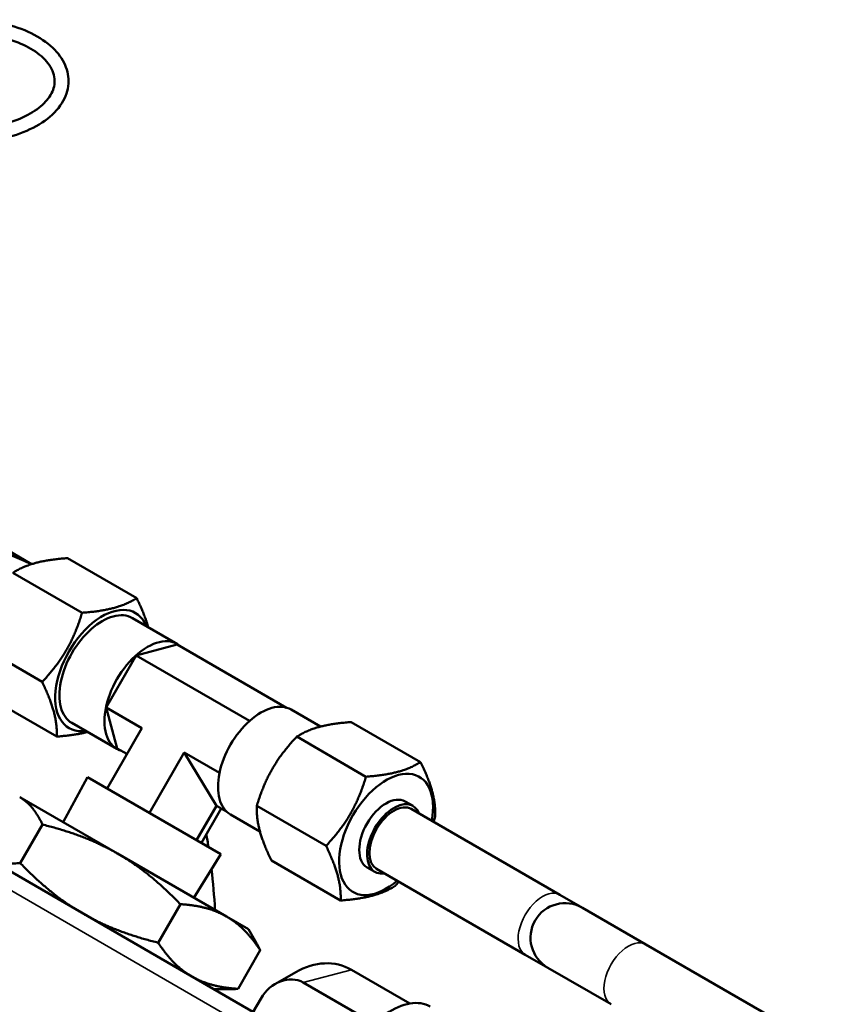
# Model space of a CAD drawing. Header units: inches. Extents: x 1 to 271, y 5 to 171.
# Tile 270 of 334: x 253.03 to 256, y 97.87 to 101.43. Entities that reach past the tile are written whole.
import ezdxf

# ---------------------------------------------------------------- set-up
doc = ezdxf.new("R2010")
doc.units = ezdxf.units.IN
doc.header["$LTSCALE"] = 8
doc.header["$MEASUREMENT"] = 0
doc.layers.add('Visible (ANSI)', color=7, linetype='Continuous', lineweight=50)
doc.layers.add('Visible Narrow (ANSI)', color=7, linetype='Continuous', lineweight=35)

msp = doc.modelspace()

# ---------------------------------------------------------------- linework, layer by layer
at = {"layer": 'Visible (ANSI)'}
for p, q in [((253.0764, 99.4611), (252.3517, 99.8795)), ((253.4562, 99.3384), (253.206, 99.4829)), ((253.259, 99.2856), (253.0089, 99.43)), ((253.6037, 99.1725), (253.4411, 99.2664)), ((253.1147, 99.0356), (252.8645, 99.18)), ((253.6026, 99.1706), (253.4547, 99.1309)), ((253.6026, 99.1706), (253.9971, 98.9428)), ((253.4547, 99.1309), (253.3465, 98.9434)), ((253.8636, 98.8949), (253.4547, 99.1309)), ((255.3517, 96.9927), (251.8517, 99.0135)), ((253.1675, 98.8384), (252.9174, 98.9829)), ((253.475, 98.8692), (253.3465, 98.9434)), ((253.3465, 98.9434), (253.3861, 98.7956)), ((254.0139, 98.9357), (254.12, 98.8744)), ((254.2313, 98.8909), (254.4815, 98.7465)), ((253.385, 98.7936), (253.2224, 98.8875)), ((253.475, 98.8692), (253.3491, 98.6512)), ((254.0342, 98.8381), (254.2843, 98.6936)), ((253.4209, 98.7755), (253.3861, 98.7956)), ((253.6281, 98.7809), (253.5022, 98.5628)), ((253.6281, 98.7809), (253.7443, 98.5888)), ((253.7553, 98.7074), (253.6281, 98.7809)), ((253.1912, 98.5288), (253.2787, 98.6919)), ((253.2787, 98.6919), (253.7601, 98.4139)), ((253.3872, 98.4156), (253.0336, 98.6198)), ((253.7443, 98.5888), (253.6725, 98.4645)), ((253.7615, 98.5789), (253.6897, 98.4546)), ((253.7806, 98.5678), (253.7443, 98.5888)), ((253.8898, 98.5881), (254.14, 98.4436)), ((254.4258, 98.6041), (254.4541, 98.5878)), ((254.4478, 98.5769), (254.9846, 98.267)), ((253.7951, 98.5568), (253.9013, 98.4955)), ((253.0356, 98.3815), (253.1159, 98.5207)), ((253.7805, 98.1886), (253.3872, 98.4156)), ((253.6626, 98.2566), (253.7601, 98.4139)), ((253.9427, 98.3909), (254.1928, 98.2465)), ((254.2883, 98.3659), (254.3166, 98.3496)), ((254.3228, 98.3604), (254.8596, 98.0505)), ((255.0659, 98.2201), (254.9846, 98.267)), ((253.5335, 98.0941), (253.6138, 98.2332)), ((255.2946, 98.088), (255.0659, 98.2201)), ((253.8599, 98.1427), (253.7805, 98.1886)), ((253.8599, 98.1427), (253.8891, 98.0922)), ((255.2946, 98.088), (256.0044, 97.6782)), ((253.8222, 97.9274), (253.9025, 98.0666)), ((254.8596, 98.0505), (254.9409, 98.0036)), ((254.9409, 98.0036), (255.1696, 97.8715)), ((253.9578, 97.9457), (254.0311, 97.9881)), ((254.2314, 97.9964), (254.4426, 97.8744)), ((254.0579, 97.9499), (254.314, 97.802)), ((253.7349, 97.9262), (253.7933, 97.9262)), ((253.8771, 97.8441), (253.9046, 97.8917))]:
    msp.add_line(p, q, dxfattribs=at)
msp.add_arc((255.0034, 98.1118), 0.125, 60, 240, dxfattribs=at)
for centre, major_axis, ratio, start_param, end_param in [((251.6218, 96.8368), (1.5, 2.5981), 0.57735, 0.03106, 0.539162), ((253.3317, 99.077), (0.12, 0.2078), 0.57735, 5.859204, 9.848759), ((253.3317, 99.077), (0.1094, 0.1894), 0.57735, 0, 3.141593), ((253.4944, 98.9831), (-0.1094, -0.1894), 0.57735, 2.998245, 6.426533), ((253.9045, 98.7463), (0.1094, 0.1894), 0.57735, 0, 3.141593), ((254.357, 98.485), (0.12, 0.2078), 0.57735, 5.260216, 10.447747), ((254.357, 98.485), (-0.0687, -0.1191), 0.57735, 3.141593, 6.283185), ((254.3853, 98.4687), (0.0687, 0.1191), 0.57735, 5.853486, 9.854478), ((254.3853, 98.4687), (-0.0625, -0.1083), 0.57735, 3.141593, 6.283185), ((251.6218, 96.8368), (-1.5, -2.5981), 0.57735, 2.517796, 2.538805), ((251.6218, 96.8368), (-1.5, -2.5981), 0.57735, 2.418858, 2.482098), ((254.1044, 97.7764), (0.127, 0.22), 0.816497, 0, 0.955317), ((253.9944, 97.8399), (0.0635, 0.11), 0.816497, 0, 1.570796), ((251.6218, 96.8368), (-1.5, -2.5981), 0.57735, 2.300524, 2.301651), ((254.376, 97.6196), (0.1406, 0.2436), 0.57735, 0, 1.76762)]:
    msp.add_ellipse(centre, major_axis=major_axis, ratio=ratio, start_param=start_param, end_param=end_param, dxfattribs=at)
for points, knots in [([(252.7111, 100.9999), (252.7475, 100.9914), (252.7861, 100.9864), (252.8638, 100.9838), (252.9029, 100.9863), (252.9781, 100.9984), (253.0141, 101.0081), (253.0795, 101.0341), (253.109, 101.0504), (253.1579, 101.0886), (253.1775, 101.1105), (253.203, 101.1568), (253.2097, 101.1811), (253.2099, 101.2281), (253.2044, 101.2506), (253.1828, 101.2939), (253.1661, 101.3146), (253.1226, 101.3527), (253.095, 101.3698), (253.0322, 101.398), (252.9969, 101.409), (252.9226, 101.4237), (252.8836, 101.4274), (252.8058, 101.4274), (252.767, 101.4236), (252.693, 101.409), (252.6579, 101.3982), (252.5948, 101.3699), (252.5668, 101.3526), (252.5214, 101.3126), (252.5038, 101.29), (252.4828, 101.243), (252.4784, 101.2188), (252.4815, 101.18), (252.4852, 101.1651), (252.4911, 101.1509)], [1.970108, 1.970108, 1.970108, 1.970108, 2.30018, 2.30018, 2.629072, 2.629072, 2.95856, 2.95856, 3.289922, 3.289922, 3.619101, 3.619101, 3.924484, 3.924484, 4.207249, 4.207249, 4.509612, 4.509612, 4.836864, 4.836864, 5.16847, 5.16847, 5.49823, 5.49823, 5.827096, 5.827096, 6.156856, 6.156856, 6.488456, 6.488456, 6.815603, 6.815603, 7.114995, 7.114995, 7.303114, 7.303114, 7.303114, 7.303114]), ([(252.7352, 101.0458), (252.7666, 101.0393), (252.8, 101.0356), (252.8673, 101.0342), (252.9012, 101.0366), (252.9658, 101.0472), (252.9965, 101.0553), (253.0513, 101.0764), (253.0755, 101.0892), (253.1151, 101.1176), (253.1305, 101.1332), (253.1523, 101.1657), (253.1583, 101.1825), (253.1611, 101.2185), (253.1564, 101.238), (253.1343, 101.2746), (253.1186, 101.2915), (253.0785, 101.3212), (253.0547, 101.3342), (253.0007, 101.3555), (252.9705, 101.3639), (252.9065, 101.375), (252.8728, 101.3777), (252.8055, 101.377), (252.7719, 101.3736), (252.7084, 101.3611), (252.6786, 101.3521), (252.626, 101.3296), (252.6032, 101.3161), (252.5665, 101.2868), (252.5527, 101.2709), (252.5358, 101.2413), (252.5314, 101.2276), (252.5302, 101.214)], [2.011987, 2.011987, 2.011987, 2.011987, 2.321624, 2.321624, 2.632362, 2.632362, 2.94239, 2.94239, 3.250169, 3.250169, 3.557163, 3.557163, 3.881088, 3.881088, 4.261778, 4.261778, 4.590435, 4.590435, 4.897586, 4.897586, 5.20525, 5.20525, 5.515191, 5.515191, 5.825938, 5.825938, 6.135674, 6.135674, 6.44304, 6.44304, 6.750806, 6.750806, 7.016496, 7.016496, 7.016496, 7.016496])]:
    msp.add_open_spline(points, degree=3, knots=knots, dxfattribs=at)
for points, weights in [([(253.206, 99.4829), (253.078, 99.4735), (253.0089, 99.43)], [1.08785418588, 1.25614581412, 1.08785418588]), ([(253.259, 99.2856), (253.3871, 99.295), (253.4562, 99.3384)], [1.08785418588, 1.25614581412, 1.08785418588]), ([(253.4562, 99.3384), (253.4852, 99.2784), (253.4976, 99.2338)], [1.08785418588, 1.1691818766, 1.17190561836]), ([(253.1147, 99.0356), (253.2163, 99.1436), (253.259, 99.2856)], [1.08785418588, 1.25614581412, 1.08785418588]), ([(253.1675, 98.8384), (253.1706, 98.92), (253.1147, 99.0356)], [1.08785418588, 1.25614581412, 1.08785418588]), ([(254.2313, 98.8909), (254.1033, 98.8815), (254.0342, 98.8381)], [1.01850376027, 1.17606684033, 1.01850376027]), ([(253.2788, 98.8549), (253.234, 98.8433), (253.1675, 98.8384)], [1.17190561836, 1.1691818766, 1.08785418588]), ([(254.0342, 98.8381), (253.9325, 98.7301), (253.8898, 98.5881)], [1.01850376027, 1.17606684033, 1.01850376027]), ([(254.2843, 98.6936), (254.4124, 98.7031), (254.4815, 98.7465)], [1.08785418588, 1.25614581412, 1.08785418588]), ([(254.4815, 98.7465), (254.5374, 98.6309), (254.5343, 98.5493)], [1.08785418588, 1.25614581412, 1.08785418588]), ([(254.14, 98.4436), (254.2416, 98.5516), (254.2843, 98.6936)], [1.08785418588, 1.25614581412, 1.08785418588]), ([(253.1159, 98.5207), (253.0822, 98.5917), (253.0336, 98.6198)], [1.00007075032, 1.03799156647, 1]), ([(253.8898, 98.5881), (253.8868, 98.5065), (253.9427, 98.3909)], [1.01850376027, 1.17606684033, 1.01850376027]), ([(254.5343, 98.5493), (254.5314, 98.5396), (254.5284, 98.5304)], [2.33597529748, 2.35747401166, 2.37641475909]), ([(253.3872, 98.4156), (253.2717, 98.4823), (253.1159, 98.5207)], [1, 1.03799156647, 1.00007075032]), ([(254.1928, 98.2465), (254.1959, 98.3281), (254.14, 98.4436)], [1.08785418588, 1.25614581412, 1.08785418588]), ([(252.9086, 98.4032), (252.9572, 98.3752), (253.0356, 98.3815)], [1, 1.03799156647, 1.00007075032]), ([(253.6138, 98.2332), (253.5027, 98.3489), (253.3872, 98.4156)], [1.00007075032, 1.03799156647, 1]), ([(253.0356, 98.3815), (253.1467, 98.2658), (253.2622, 98.1991)], [1.00007075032, 1.03799156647, 1]), ([(254.39, 98.2993), (254.3209, 98.2559), (254.1928, 98.2465)], [1.08785418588, 1.25614581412, 1.08785418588]), ([(254.4034, 98.3139), (254.3969, 98.3067), (254.39, 98.2993)], [2.37641475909, 2.35747401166, 2.33597529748]), ([(253.7805, 98.1886), (253.7135, 98.2272), (253.6138, 98.2332)], [1, 1.03799156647, 1.00007075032]), ([(253.2622, 98.1991), (253.3777, 98.1324), (253.5335, 98.0941)], [1, 1.03799156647, 1.00007075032]), ([(253.9025, 98.0666), (253.8475, 98.1499), (253.7805, 98.1886)], [1.00007075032, 1.03799156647, 1]), ([(253.5335, 98.0941), (253.5885, 98.0107), (253.6555, 97.9721)], [1.00007075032, 1.03799156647, 1]), ([(253.8891, 98.0922), (253.896, 98.0803), (253.9025, 98.0666)], [1.01161100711, 1.00717189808, 1.00007075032]), ([(253.6564, 97.9715), (253.7231, 97.9333), (253.8222, 97.9274)], [1.0005028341, 1.03773893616, 1.00007075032]), ([(253.8222, 97.9274), (253.807, 97.9262), (253.7933, 97.9262)], [1.00007075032, 1.00717189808, 1.01161100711])]:
    msp.add_rational_spline(points, weights, degree=2, dxfattribs=at)
at = {"layer": 'Visible Narrow (ANSI)'}
for p, q in [((251.8319, 98.958), (255.2928, 96.9599)), ((254.0579, 97.9499), (254.2314, 97.9964))]:
    msp.add_line(p, q, dxfattribs=at)
for centre in [(254.9221, 98.1588), (255.2321, 97.9798)]:
    msp.add_ellipse(centre, major_axis=(0.0625, 0.1083), ratio=0.57735, start_param=0, end_param=3.141593, dxfattribs=at)

doc.saveas('drawing.dxf')
